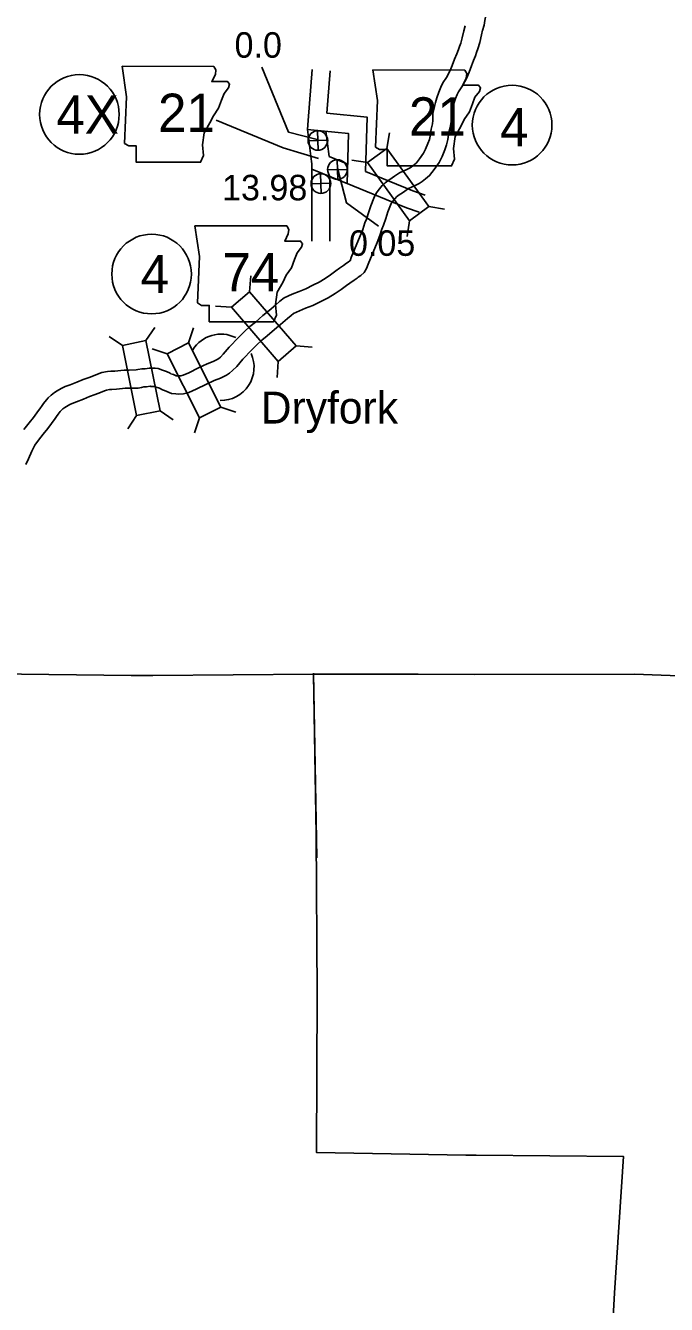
# Model space of a CAD drawing. Extents: x -939622 to -934245, y 1383184 to 1385301.
# Drawn here: x -935362.8 to -935330.9, y 1384135 to 1384198.5 of the extents above; entities that cross this region are included whole.
import ezdxf

# ---------------------------------------------------------------- set-up
doc = ezdxf.new("R2010")
doc.units = 0
for name, color, linetype in [('15', 7, 'Continuous'), ('2', 7, 'Continuous'), ('20', 7, 'Continuous'), ('24', 7, 'Continuous'), ('Level 10', 7, 'Continuous'), ('Level 2', 7, 'Continuous'), ('Level 20', 7, 'Continuous'), ('Level 21', 7, 'Continuous'), ('Level 25', 7, 'Continuous'), ('Level 27', 7, 'Continuous')]:
    doc.layers.add(name, color=color, linetype=linetype)

msp = doc.modelspace()

# ---------------------------------------------------------------- linework, layer by layer
at = {"layer": '15'}
for points in [[(-935340.092, 1384198.306), (-935340.013, 1384198.575), (-935339.976, 1384198.797), (-935339.935, 1384198.974), (-935339.896, 1384199.087), (-935339.842, 1384199.287), (-935339.767, 1384199.436), (-935339.67, 1384199.614), (-935339.596, 1384199.718), (-935339.496, 1384199.829), (-935339.333, 1384200.006), (-935339.197, 1384200.143), (-935339.061, 1384200.244), (-935338.842, 1384200.386), (-935338.765, 1384200.445), (-935338.674, 1384200.493), (-935338.428, 1384200.666), (-935338.332, 1384200.792), (-935338.326, 1384200.797), (-935338.24, 1384200.855)], [(-935357.693, 1384181.415), (-935357.324, 1384181.426), (-935357.245, 1384181.442), (-935357.027, 1384181.486), (-935356.882, 1384181.484), (-935356.673, 1384181.52), (-935356.559, 1384181.511), (-935356.379, 1384181.509), (-935356.225, 1384181.494), (-935356.016, 1384181.424), (-935355.811, 1384181.343), (-935355.635, 1384181.261), (-935355.592, 1384181.242), (-935355.473, 1384181.206), (-935355.328, 1384181.139), (-935355.271, 1384181.132), (-935355.214, 1384181.129), (-935355.106, 1384181.135), (-935354.991, 1384181.164), (-935354.708, 1384181.283), (-935354.223, 1384181.526), (-935353.792, 1384181.735), (-935353.491, 1384181.845), (-935353.286, 1384181.952), (-935353.209, 1384182.003), (-935353.131, 1384182.065), (-935352.986, 1384182.211), (-935352.692, 1384182.565), (-935352.208, 1384183.062), (-935351.94, 1384183.332), (-935351.661, 1384183.585), (-935351.393, 1384183.809), (-935351.017, 1384184.133), (-935350.709, 1384184.377), (-935350.392, 1384184.653), (-935350.18, 1384184.841), (-935349.956, 1384185.005), (-935349.56, 1384185.196), (-935349.216, 1384185.335), (-935348.888, 1384185.457), (-935348.534, 1384185.634), (-935348.212, 1384185.795), (-935347.915, 1384185.977), (-935347.647, 1384186.157), (-935347.392, 1384186.348), (-935347.208, 1384186.483), (-935347.001, 1384186.625), (-935346.857, 1384186.731), (-935346.77, 1384186.79), (-935346.684, 1384186.846), (-935346.677, 1384186.852), (-935346.622, 1384187.011), (-935346.171, 1384188.094), (-935346.051, 1384188.41), (-935345.942, 1384188.734), (-935345.869, 1384188.931), (-935345.758, 1384189.241), (-935345.652, 1384189.586), (-935345.498, 1384189.969), (-935345.384, 1384190.215), (-935345.21, 1384190.436), (-935345.084, 1384190.593), (-935344.939, 1384190.722), (-935344.759, 1384190.862), (-935344.591, 1384190.975), (-935344.473, 1384191.061), (-935344.218, 1384191.23), (-935343.855, 1384191.398), (-935343.688, 1384191.478), (-935343.617, 1384191.525), (-935343.495, 1384191.622), (-935343.379, 1384191.719), (-935343.22, 1384191.926), (-935343.025, 1384192.201), (-935342.923, 1384192.401), (-935342.814, 1384192.683), (-935342.737, 1384192.892), (-935342.696, 1384193.056), (-935342.646, 1384193.403), (-935342.581, 1384193.661), (-935342.555, 1384193.826), (-935342.56, 1384194.212), (-935342.487, 1384194.522), (-935342.434, 1384194.721), (-935342.37, 1384194.948), (-935342.27, 1384195.233), (-935342.172, 1384195.478), (-935342.069, 1384195.694), (-935341.888, 1384195.971), (-935341.707, 1384196.309), (-935341.596, 1384196.568), (-935341.478, 1384196.883), (-935341.368, 1384197.143), (-935341.285, 1384197.361), (-935341.231, 1384197.51), (-935341.176, 1384197.666), (-935341.096, 1384197.932), (-935341.022, 1384198.29), (-935340.961, 1384198.539)], [(-935357.667, 1384180.516), (-935357.218, 1384180.528), (-935357.063, 1384180.561), (-935356.944, 1384180.585), (-935356.812, 1384180.583), (-935356.63, 1384180.614), (-935356.6, 1384180.612), (-935356.43, 1384180.61), (-935356.416, 1384180.608), (-935356.323, 1384180.578), (-935356.166, 1384180.516), (-935356.01, 1384180.443), (-935355.909, 1384180.397), (-935355.792, 1384180.362), (-935355.679, 1384180.31), (-935355.557, 1384180.262), (-935355.356, 1384180.235), (-935355.214, 1384180.227), (-935354.967, 1384180.241), (-935354.703, 1384180.309), (-935354.332, 1384180.465), (-935353.825, 1384180.719), (-935353.44, 1384180.905), (-935353.128, 1384181.02), (-935352.829, 1384181.175), (-935352.678, 1384181.275), (-935352.529, 1384181.394), (-935352.32, 1384181.605), (-935352.022, 1384181.962), (-935351.566, 1384182.432), (-935351.318, 1384182.681), (-935351.07, 1384182.906), (-935350.81, 1384183.123), (-935350.443, 1384183.439), (-935350.134, 1384183.685), (-935349.798, 1384183.977), (-935349.615, 1384184.14), (-935349.491, 1384184.23), (-935349.196, 1384184.373), (-935348.891, 1384184.496), (-935348.529, 1384184.63), (-935348.131, 1384184.829), (-935347.775, 1384185.008), (-935347.43, 1384185.22), (-935347.128, 1384185.422), (-935346.856, 1384185.624), (-935346.686, 1384185.749), (-935346.479, 1384185.891), (-935346.335, 1384185.997), (-935346.272, 1384186.041), (-935346.142, 1384186.125), (-935345.973, 1384186.272), (-935345.859, 1384186.463), (-935345.781, 1384186.689), (-935345.334, 1384187.762), (-935345.204, 1384188.108), (-935345.094, 1384188.434), (-935345.024, 1384188.623), (-935344.904, 1384188.956), (-935344.803, 1384189.286), (-935344.671, 1384189.613), (-935344.612, 1384189.741), (-935344.506, 1384189.876), (-935344.428, 1384189.972), (-935344.363, 1384190.03), (-935344.231, 1384190.132), (-935344.076, 1384190.237), (-935343.96, 1384190.321), (-935343.777, 1384190.442), (-935343.473, 1384190.584), (-935343.244, 1384190.693), (-935343.087, 1384190.797), (-935342.927, 1384190.924), (-935342.725, 1384191.093), (-935342.496, 1384191.392), (-935342.254, 1384191.733), (-935342.1, 1384192.033), (-935341.972, 1384192.365), (-935341.876, 1384192.626), (-935341.811, 1384192.882), (-935341.762, 1384193.228), (-935341.698, 1384193.48), (-935341.654, 1384193.761), (-935341.659, 1384194.114), (-935341.614, 1384194.303), (-935341.566, 1384194.484), (-935341.512, 1384194.677), (-935341.428, 1384194.916), (-935341.347, 1384195.117), (-935341.284, 1384195.251), (-935341.113, 1384195.51), (-935340.894, 1384195.919), (-935340.761, 1384196.233), (-935340.642, 1384196.549), (-935340.532, 1384196.808), (-935340.442, 1384197.047), (-935340.384, 1384197.205), (-935340.32, 1384197.386), (-935340.223, 1384197.71), (-935340.144, 1384198.092), (-935340.087, 1384198.325)], [(-935362.913, 1384178.462), (-935362.653, 1384178.805), (-935362.434, 1384179.064), (-935362.267, 1384179.296), (-935362.084, 1384179.539), (-935362.033, 1384179.616), (-935361.927, 1384179.764), (-935361.788, 1384179.949), (-935361.704, 1384180.035), (-935361.547, 1384180.18), (-935361.39, 1384180.301), (-935361.252, 1384180.387), (-935361.054, 1384180.502), (-935360.862, 1384180.597), (-935360.598, 1384180.69), (-935360.281, 1384180.813), (-935359.964, 1384180.949), (-935359.66, 1384181.052), (-935359.439, 1384181.133), (-935359.238, 1384181.225), (-935359.024, 1384181.305), (-935358.747, 1384181.347), (-935358.582, 1384181.359), (-935358.387, 1384181.369), (-935358.239, 1384181.387), (-935358.079, 1384181.401), (-935357.915, 1384181.416), (-935357.753, 1384181.418), (-935357.666, 1384181.415)], [(-935362.812, 1384176.719), (-935362.686, 1384177.008), (-935362.516, 1384177.392), (-935362.356, 1384177.68), (-935362.181, 1384177.938), (-935361.95, 1384178.242), (-935361.724, 1384178.51), (-935361.542, 1384178.762), (-935361.347, 1384179.021), (-935361.29, 1384179.107), (-935361.202, 1384179.231), (-935361.104, 1384179.361), (-935361.075, 1384179.39), (-935360.964, 1384179.493), (-935360.877, 1384179.561), (-935360.789, 1384179.615), (-935360.629, 1384179.708), (-935360.512, 1384179.766), (-935360.285, 1384179.846), (-935359.94, 1384179.98), (-935359.642, 1384180.108), (-935359.36, 1384180.203), (-935359.097, 1384180.3), (-935358.893, 1384180.393), (-935358.796, 1384180.429), (-935358.648, 1384180.452), (-935358.526, 1384180.46), (-935358.308, 1384180.472), (-935358.144, 1384180.492), (-935357.999, 1384180.505), (-935357.87, 1384180.517), (-935357.762, 1384180.518), (-935357.693, 1384180.516)]]:
    msp.add_lwpolyline(points, dxfattribs=at)
at = {"layer": '2'}
for points in [[(-935379.614, 1384166.468), (-935372.279, 1384166.406), (-935364.396, 1384166.317), (-935357.567, 1384166.234)], [(-935357.567, 1384166.234), (-935356.491, 1384166.231), (-935348.495, 1384166.304), (-935340.477, 1384166.29), (-935332.522, 1384166.306), (-935324.571, 1384166.009), (-935316.562, 1384165.792)], [(-935348.495, 1384166.344), (-935348.33, 1384157.164)]]:
    msp.add_lwpolyline(points, dxfattribs=at)
at = {"layer": '20'}
for p, q in [((-935344.851, 1384192.431), (-935344.726, 1384193.213)), ((-935345.813, 1384191.734), (-935346.595, 1384191.859)), ((-935342.76, 1384189.545), (-935341.978, 1384189.42)), ((-935343.722, 1384188.848), (-935343.847, 1384188.066)), ((-935351.683, 1384185.318), (-935351.625, 1384186.107)), ((-935352.583, 1384184.542), (-935353.373, 1384184.6)), ((-935356.837, 1384182.883), (-935356.398, 1384183.543)), ((-935354.718, 1384182.768), (-935354.469, 1384183.52)), ((-935358.002, 1384182.649), (-935358.661, 1384183.087)), ((-935355.779, 1384182.235), (-935356.531, 1384182.484)), ((-935349.356, 1384182.618), (-935348.566, 1384182.56)), ((-935350.256, 1384181.843), (-935350.314, 1384181.053)), ((-935353.118, 1384179.584), (-935352.366, 1384179.335)), ((-935357.298, 1384179.155), (-935357.737, 1384178.495)), ((-935356.133, 1384179.389), (-935355.474, 1384178.951)), ((-935354.179, 1384179.05), (-935354.428, 1384178.299))]:
    msp.add_line(p, q, dxfattribs=at)
for points in [[(-935342.76, 1384189.545), (-935344.851, 1384192.431), (-935345.813, 1384191.734), (-935343.722, 1384188.848)], [(-935349.356, 1384182.618), (-935351.683, 1384185.318), (-935352.583, 1384184.542), (-935350.256, 1384181.843)], [(-935358.002, 1384182.649), (-935357.298, 1384179.155), (-935356.133, 1384179.389), (-935356.837, 1384182.883)], [(-935353.118, 1384179.584), (-935354.718, 1384182.768), (-935355.779, 1384182.235), (-935354.179, 1384179.05)]]:
    msp.add_lwpolyline(points, close=True, dxfattribs=at)
at = {"layer": '24'}
for start, end in [(63.43497, 148.32454), (268.95834, 24.70244)]:
    msp.add_arc((-935353.107, 1384181.558), 1.65, start, end, dxfattribs=at)
at = {"layer": 'Level 10'}
for points in [[(-935348.766, 1384193.822), (-935348.564, 1384196.372)], [(-935347.834, 1384194.191), (-935347.667, 1384196.301)], [(-935347.834, 1384194.191), (-935345.825, 1384193.994), (-935345.908, 1384191.295)], [(-935348.576, 1384191.66), (-935348.801, 1384193.388), (-935348.766, 1384193.822)], [(-935348.801, 1384193.381), (-935346.751, 1384193.18), (-935346.827, 1384190.699)], [(-935347.717, 1384192.036), (-935347.881, 1384193.291)], [(-935348.579, 1384187.831), (-935348.58, 1384191.718)], [(-935347.717, 1384192.036), (-935346.798, 1384191.659)], [(-935348.58, 1384191.416), (-935346.538, 1384190.58)], [(-935347.679, 1384187.831), (-935347.68, 1384191.048)], [(-935345.908, 1384191.295), (-935343.557, 1384190.332), (-935342.949, 1384190.122)], [(-935346.538, 1384190.58), (-935343.875, 1384189.49), (-935343.243, 1384189.272)]]:
    msp.add_lwpolyline(points, dxfattribs=at)
at = {"layer": 'Level 2'}
for points in [[(-935379.743, 1384166.469), (-935372.279, 1384166.406), (-935364.396, 1384166.317), (-935357.567, 1384166.234)], [(-935357.567, 1384166.234), (-935356.491, 1384166.231), (-935348.495, 1384166.304), (-935340.477, 1384166.29), (-935332.522, 1384166.306), (-935324.571, 1384166.009), (-935316.531, 1384165.791)], [(-935357.567, 1384166.234), (-935356.491, 1384166.231), (-935348.495, 1384166.304), (-935343.3, 1384166.295)], [(-935348.495, 1384166.304), (-935348.375, 1384158.314), (-935348.311, 1384150.385), (-935348.353, 1384142.522), (-935340.928, 1384142.393), (-935340.403, 1384142.394), (-935333.073, 1384142.321), (-935333.52, 1384135.544), (-935333.953, 1384127.758), (-935334.004, 1384119.88), (-935333.904, 1384111.978), (-935333.929, 1384108.274)], [(-935348.495, 1384166.304), (-935348.375, 1384158.314), (-935348.311, 1384150.385), (-935348.353, 1384142.522), (-935340.928, 1384142.393), (-935340.403, 1384142.394), (-935333.073, 1384142.321), (-935333.52, 1384135.544), (-935333.953, 1384127.758), (-935334.004, 1384119.88), (-935333.904, 1384111.978), (-935333.929, 1384108.248)]]:
    msp.add_lwpolyline(points, dxfattribs=at)
at = {"layer": 'Level 20'}
for p, q in [((-935348.771, 1384192.824), (-935347.795, 1384192.846)), ((-935348.272, 1384192.347), (-935348.294, 1384193.323)), ((-935347.297, 1384190.9), (-935347.32, 1384191.877)), ((-935348.122, 1384190.207), (-935348.144, 1384191.184)), ((-935347.797, 1384191.377), (-935346.82, 1384191.4)), ((-935348.621, 1384190.684), (-935347.645, 1384190.707))]:
    msp.add_line(p, q, dxfattribs=at)
for centre in [(-935348.283, 1384192.835), (-935347.308, 1384191.389), (-935348.133, 1384190.695)]:
    msp.add_circle(centre, 0.488, dxfattribs=at)
at = {"layer": 'Level 21'}
for points in [[(-935358.025, 1384196.522), (-935357.797, 1384194.999), (-935357.899, 1384192.69), (-935357.695, 1384192.563), (-935357.315, 1384192.563), (-935357.315, 1384191.751), (-935354.117, 1384191.751), (-935353.965, 1384192.081), (-935354.016, 1384192.614), (-935353.94, 1384193.223), (-935353.661, 1384193.705), (-935353.483, 1384194.06), (-935353.229, 1384194.441), (-935353.077, 1384194.847), (-935352.95, 1384195.177), (-935352.722, 1384195.456), (-935352.671, 1384195.634), (-935352.772, 1384195.761), (-935353.559, 1384195.761), (-935353.381, 1384196.116), (-935353.356, 1384196.344), (-935353.461, 1384196.52)], [(-935345.542, 1384196.34), (-935345.314, 1384194.817), (-935345.415, 1384192.508), (-935345.212, 1384192.381), (-935344.831, 1384192.381), (-935344.831, 1384191.569), (-935341.634, 1384191.569), (-935341.482, 1384191.899), (-935341.532, 1384192.432), (-935341.456, 1384193.041), (-935341.177, 1384193.523), (-935341, 1384193.878), (-935340.746, 1384194.259), (-935340.594, 1384194.665), (-935340.467, 1384194.995), (-935340.238, 1384195.274), (-935340.187, 1384195.451), (-935340.289, 1384195.578), (-935341.076, 1384195.578), (-935340.898, 1384195.934), (-935340.873, 1384196.162), (-935340.978, 1384196.337)], [(-935354.396, 1384188.592), (-935354.167, 1384187.07), (-935354.269, 1384184.76), (-935354.066, 1384184.634), (-935353.685, 1384184.634), (-935353.685, 1384183.821), (-935350.488, 1384183.821), (-935350.335, 1384184.151), (-935350.386, 1384184.684), (-935350.31, 1384185.293), (-935350.031, 1384185.775), (-935349.853, 1384186.131), (-935349.599, 1384186.511), (-935349.447, 1384186.917), (-935349.32, 1384187.247), (-935349.092, 1384187.526), (-935349.041, 1384187.704), (-935349.143, 1384187.831), (-935349.929, 1384187.831), (-935349.752, 1384188.186), (-935349.726, 1384188.415), (-935349.832, 1384188.59)]]:
    msp.add_lwpolyline(points, close=True, dxfattribs=at)
msp.add_lwpolyline([(-935353.348, 1384193.843), (-935350.004, 1384192.468), (-935348.249, 1384191.944)], dxfattribs=at)
at = {"layer": 'Level 25'}
for points in [[(-935348.313, 1384192.887), (-935349.747, 1384193.252), (-935351.07, 1384196.488)], [(-935347.3, 1384191.451), (-935346.85, 1384189.735), (-935345.268, 1384188.57)]]:
    msp.add_lwpolyline(points, dxfattribs=at)
at = {"layer": 'Level 27'}
for centre in [(-935360.147, 1384194.132), (-935338.618, 1384193.602), (-935356.552, 1384186.196)]:
    msp.add_circle(centre, 1.98, dxfattribs=at)

# ---------------------------------------------------------------- texts
at = {"layer": '24'}
msp.add_text('Dryfork', height=1.584, dxfattribs=at).set_placement((-935351.121, 1384178.762))
at = {"layer": 'Level 21'}
for s, p in [('21', (-935356.235, 1384193.263)), ('21', (-935343.752, 1384193.081)), ('74', (-935353.03, 1384185.333))]:
    msp.add_text(s, height=1.9008, dxfattribs=at).set_placement(p)
at = {"layer": 'Level 25'}
for s, p in [('0.0', (-935352.427, 1384196.951)), ('13.98', (-935353.047, 1384189.86)), ('0.05', (-935346.734, 1384187.1))]:
    msp.add_text(s, height=1.2672, dxfattribs=at).set_placement(p)
at = {"layer": 'Level 27'}
for s, height, p in [('4X', 1.9008, (-935361.293, 1384193.182)), ('4', 1.901, (-935339.22, 1384192.546)), ('4', 1.901, (-935357.099, 1384185.245))]:
    msp.add_text(s, height=height, dxfattribs=at).set_placement(p)

doc.saveas('drawing.dxf')
